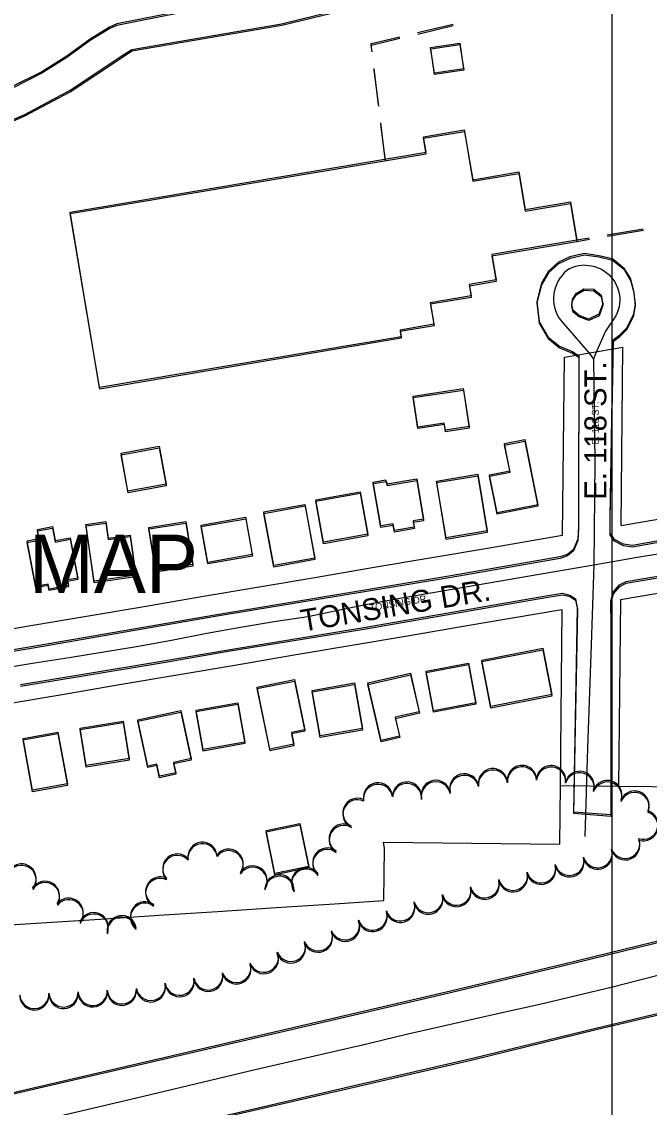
# Model space of a CAD drawing. Extents: x -25029 to 2274964, y -81170 to 687028.
# Drawn here: x 6548 to 6977, y -66321 to -65577 of the extents above; entities that cross this region are included whole.
import ezdxf

# ---------------------------------------------------------------- set-up
doc = ezdxf.new("R2010")
doc.units = 0
for name, color, linetype in [('81911BEA - RW_X_Fee_RW', 7, 'Continuous'), ('BLDG', 7, 'Continuous'), ('GE_X_CL_2000', 7, 'Continuous'), ('INTERSTATE', 7, 'Continuous'), ('RECREATION', 7, 'Continuous'), ('ROAD', 7, 'Continuous'), ('ROAD-NAME', 7, 'Continuous'), ('TI_BORDER', 7, 'Continuous'), ('TI_ORTHO_CBM', 7, 'Continuous'), ('TREES', 7, 'Continuous')]:
    doc.layers.add(name, color=color, linetype=linetype)

msp = doc.modelspace()

# ---------------------------------------------------------------- linework, layer by layer
at = {"layer": '81911BEA - RW_X_Fee_RW'}
for p, q in [((6919.26, -65806.81), (6959.33, -65800.02)), ((6958.11, -65921.94), (6959.33, -65800.02)), ((6918.04, -65928.75), (6919.26, -65806.81)), ((6957.6, -65972.74), (6956.32, -66100.59)), ((6795.99, -66143.22), (6795.28, -66139.04)), ((6795.28, -66139.04), (6915.92, -66140.25)), ((6795.63, -66178.98), (6795.99, -66143.22))]:
    msp.add_line(p, q, dxfattribs=at)
for points in [[(6958.11, -65921.94), (7027.12, -65910.22), (7071.48, -65902.68), (7115.85, -65895.14), (7160.21, -65887.6), (7204.58, -65880.06), (7219.14, -65877.59)], [(6473.57, -66004.26), (6513, -65997.57), (6552.44, -65990.87), (6591.88, -65984.17), (6631.31, -65977.47), (6670.75, -65970.77), (6710.18, -65964.07), (6749.62, -65957.37), (6789.05, -65950.67), (6828.49, -65943.97), (6867.93, -65937.26), (6918.04, -65928.75)], [(6957.6, -65972.74), (7001.97, -65965.21), (7046.33, -65957.67), (7090.69, -65950.13), (7135.06, -65942.59), (7198.02, -65931.89)], [(6496.27, -66051.13), (6535.71, -66044.43), (6575.14, -66037.73), (6614.58, -66031.03), (6654.01, -66024.33), (6693.45, -66017.63), (6732.89, -66010.93), (6772.37, -66004.22), (6811.81, -65997.52), (6851.24, -65990.82), (6917.53, -65979.55)], [(6917.53, -65979.55), (6916.32, -66100.19), (6915.92, -66140.25)], [(6916.32, -66100.19), (6956.32, -66100.59), (7025.09, -66101.28), (7070.81, -66101.74)], [(6521.03, -66196.81), (6561.16, -66194.21), (6601.3, -66191.6), (6641.44, -66188.99), (6681.57, -66186.39), (6721.71, -66183.78), (6761.84, -66181.17), (6795.63, -66178.98)]]:
    msp.add_lwpolyline(points, dxfattribs=at)
at = {"layer": 'BLDG'}
for points in [[(6847.55, -65591.63), (6850.18, -65609.23), (6830.2, -65612.22), (6827.56, -65594.62)], [(6847.65, -65592.68), (6850.28, -65610.28), (6830.29, -65613.27), (6827.66, -65595.67)], [(6580.69, -65707.45), (6824.54, -65666.41), (6822.76, -65655.82), (6850.7, -65651.13), (6856.44, -65685.25), (6888.03, -65679.93), (6892.36, -65705.62), (6923.32, -65700.41), (6927.74, -65726.64), (6869.51, -65736.44), (6872.45, -65753.89), (6854.07, -65756.98), (6855.38, -65764.79), (6827.39, -65769.49), (6829.89, -65784.27), (6806.7, -65788.17), (6807.48, -65792.79), (6600.9, -65827.56)], [(6580.77, -65708.47), (6824.63, -65667.46), (6822.85, -65656.87), (6850.79, -65652.18), (6856.53, -65686.3), (6888.12, -65680.99), (6892.44, -65706.68), (6923.4, -65701.47), (6927.82, -65727.7), (6869.59, -65737.49), (6872.53, -65754.94), (6854.15, -65758.03), (6855.46, -65765.84), (6827.47, -65770.54), (6829.96, -65785.32), (6806.77, -65789.22), (6807.55, -65793.84), (6600.97, -65828.58)], [(6853.94, -65854.36), (6837.7, -65856.81), (6836.96, -65851.89), (6818.77, -65854.63), (6815.58, -65833.45), (6850, -65828.25)], [(6854.01, -65855.41), (6837.77, -65857.86), (6837.03, -65852.94), (6818.84, -65855.68), (6815.65, -65834.5), (6850.07, -65829.3)], [(6881.98, -65884.53), (6878.27, -65865.86), (6892.1, -65863.12), (6900.97, -65907.81), (6873.12, -65913.33), (6867.96, -65887.32)], [(6882.04, -65885.59), (6878.33, -65866.92), (6892.16, -65864.18), (6901.03, -65908.87), (6873.18, -65914.39), (6868.02, -65888.37)], [(6641.7, -65867.83), (6646.44, -65893.79), (6620.32, -65898.57), (6615.58, -65872.61)], [(6641.76, -65868.86), (6646.5, -65894.82), (6620.38, -65899.59), (6615.64, -65873.63)], [(6859.85, -65886.89), (6866.37, -65925.77), (6838.21, -65930.49), (6831.7, -65891.61)], [(6859.91, -65887.94), (6866.43, -65926.82), (6838.27, -65931.54), (6831.76, -65892.66)], [(6796.8, -65890.86), (6797.83, -65893.54), (6818.06, -65890.08), (6822.79, -65917.73), (6815.68, -65918.95), (6816.4, -65923.13), (6802.78, -65925.46), (6802, -65920.92), (6793.42, -65922.39), (6788.27, -65892.33)], [(6796.86, -65891.91), (6797.89, -65894.59), (6818.12, -65891.13), (6822.85, -65918.78), (6815.74, -65920), (6816.46, -65924.18), (6802.84, -65926.51), (6802.06, -65921.97), (6793.48, -65923.44), (6788.33, -65893.37)], [(6784.58, -65928.05), (6754.29, -65933.53), (6749.02, -65904.44), (6779.31, -65898.95)], [(6784.64, -65929.09), (6754.35, -65934.57), (6749.08, -65905.48), (6779.37, -65899.99)], [(6741.53, -65907.65), (6748.26, -65944.39), (6720.13, -65949.53), (6713.4, -65912.79)], [(6741.59, -65908.69), (6748.31, -65945.43), (6720.18, -65950.57), (6713.46, -65913.83)], [(6605.17, -65919.34), (6606.8, -65930.73), (6621.71, -65928.59), (6625.67, -65956.12), (6597.15, -65960.21), (6591.56, -65921.29)], [(6659.92, -65919.33), (6664.71, -65948.85), (6639.44, -65952.94), (6634.65, -65923.42)], [(6705.46, -65942.01), (6675.03, -65947.39), (6670.49, -65921.82), (6700.92, -65916.43)], [(6705.51, -65943.04), (6675.08, -65948.42), (6670.55, -65922.85), (6700.98, -65917.46)], [(6559.53, -65931.05), (6558.33, -65924.72), (6568.52, -65922.78), (6570.34, -65932.37), (6580.61, -65930.41), (6585.88, -65958.04), (6578.85, -65959.38), (6579.55, -65963.05), (6566.33, -65965.57), (6565.67, -65962.12), (6557.16, -65963.74), (6551.23, -65932.63)], [(6559.59, -65932.07), (6558.39, -65925.74), (6568.58, -65923.8), (6570.4, -65933.39), (6580.67, -65931.43), (6585.93, -65959.06), (6578.9, -65960.4), (6579.6, -65964.07), (6566.38, -65966.59), (6565.72, -65963.14), (6557.21, -65964.76), (6551.29, -65933.65)], [(6605.23, -65920.36), (6606.86, -65931.75), (6621.77, -65929.61), (6625.72, -65957.14), (6597.2, -65961.23), (6591.62, -65922.31)], [(6659.98, -65920.36), (6664.76, -65949.88), (6639.49, -65953.97), (6634.71, -65924.45)], [(6910.61, -66037.89), (6868.77, -66046.02), (6862.59, -66014.21), (6904.43, -66006.09)], [(6910.65, -66038.95), (6868.81, -66047.07), (6862.64, -66015.26), (6904.48, -66007.15)], [(6853.46, -66016.28), (6858.59, -66043.45), (6829.59, -66048.91), (6824.47, -66021.75)], [(6819.85, -66049.59), (6803.42, -66053.37), (6806.4, -66066.3), (6793.68, -66069.23), (6784.63, -66029.89), (6813.77, -66023.18)], [(6853.51, -66017.33), (6858.63, -66044.5), (6829.63, -66049.96), (6824.51, -66022.8)], [(6734.29, -66027.53), (6741.35, -66061.95), (6732.28, -66063.81), (6733.93, -66071.88), (6717.56, -66075.24), (6708.84, -66032.76)], [(6734.33, -66028.57), (6741.39, -66062.99), (6732.32, -66064.85), (6733.97, -66072.92), (6717.6, -66076.28), (6708.88, -66033.79)], [(6775.39, -66029.88), (6780.88, -66061.13), (6751.86, -66066.22), (6746.37, -66034.98)], [(6775.43, -66030.92), (6780.92, -66062.17), (6751.9, -66067.26), (6746.41, -66036.02)], [(6819.89, -66050.64), (6803.46, -66054.42), (6806.44, -66067.35), (6793.72, -66070.28), (6784.67, -66030.93), (6813.81, -66024.23)], [(6700.3, -66070.41), (6671.81, -66075.5), (6667, -66048.52), (6695.49, -66043.44)], [(6700.34, -66071.44), (6671.85, -66076.53), (6667.04, -66049.55), (6695.53, -66044.47)], [(6656.47, -66048.79), (6663.51, -66081.74), (6651.5, -66084.31), (6653.02, -66091.42), (6641.9, -66093.8), (6640.13, -66085.5), (6633.91, -66086.83), (6627.13, -66055.07)], [(6656.51, -66049.82), (6663.55, -66082.77), (6651.54, -66085.34), (6653.06, -66092.45), (6641.94, -66094.83), (6640.17, -66086.53), (6633.95, -66087.86), (6627.17, -66056.09)], [(6587.52, -66060.82), (6617.01, -66056.04), (6621.17, -66081.7), (6591.68, -66086.48)], [(6587.56, -66061.84), (6617.05, -66057.06), (6621.21, -66082.72), (6591.72, -66087.5)], [(6572.3, -66063.51), (6578.8, -66099.06), (6554.94, -66103.42), (6548.43, -66067.88)], [(6572.34, -66064.53), (6578.84, -66100.08), (6554.97, -66104.44), (6548.47, -66068.9)], [(6738.06, -66126.09), (6744.14, -66155.53), (6720.95, -66160.32), (6714.87, -66130.88)], [(6738.09, -66127.13), (6744.17, -66156.57), (6720.98, -66161.36), (6714.9, -66131.92)]]:
    msp.add_lwpolyline(points, close=True, dxfattribs=at)
at = {"layer": 'GE_X_CL_2000'}
for points in [[(6933.49, -65743.84), (6931.29, -65743.94), (6929.1, -65744.24), (6926.95, -65744.75), (6924.86, -65745.46), (6922.84, -65746.36), (6920.92, -65747.44), (6919.19, -65749), (6917.62, -65750.72), (6916.21, -65752.58), (6914.99, -65754.55), (6913.95, -65756.64), (6913.1, -65758.81), (6912.47, -65761.05), (6912.04, -65763.34), (6911.83, -65765.65), (6911.83, -65767.98), (6912.05, -65770.3), (6912.48, -65772.59), (6913.12, -65774.82), (6913.97, -65776.99), (6915.02, -65779.07), (6916.93, -65781.94), (6936.22, -65804.07), (6939.23, -65808.11)], [(6933.49, -65743.84), (6935.7, -65743.94), (6937.89, -65744.25), (6940.03, -65744.76), (6942.13, -65745.47), (6944.14, -65746.37), (6946.07, -65747.45), (6947.88, -65748.71), (6949.57, -65750.13), (6951.12, -65751.7), (6952.52, -65753.41), (6953.75, -65755.24), (6954.81, -65757.18), (6955.68, -65759.21), (6956.36, -65761.31), (6956.84, -65763.46), (6957.11, -65765.66), (6957.19, -65767.86), (6957.05, -65770.06), (6956.72, -65772.25), (6956.18, -65774.39), (6955.44, -65776.47), (6954.51, -65778.47), (6947.51, -65789), (6940.22, -65804.9), (6939.23, -65808.11)], [(6939.23, -65808.11), (6940.09, -65878.49), (6939.43, -65949.01)], [(6939.43, -65949.01), (6967.98, -65944.07), (7063.63, -65928.21), (7180.76, -65908.43), (7259.48, -65895.66), (7342.11, -65876.49), (7369.64, -65867.96), (7386.71, -65862.05), (7403.7, -65855.93), (7420.61, -65849.58), (7437.44, -65843.01), (7454.17, -65836.22), (7470.82, -65829.23), (7487.37, -65822.01), (7513.89, -65809.87)], [(6462.17, -66031.62), (6556.2, -66016.01), (6580.05, -66012.46), (6603.86, -66008.66), (6627.61, -66004.6), (6651.31, -66000.29), (6674.3, -65995.88), (6697.34, -65991.75), (6720.44, -65987.88), (6743.58, -65984.28), (6760.01, -65980.91), (6776.45, -65977.61), (6792.89, -65974.4), (6809.32, -65971.27), (6894.02, -65956.85), (6939.43, -65949.01)], [(6939.43, -65949.01), (6937.55, -66003.77), (6935.03, -66074.65), (6933.17, -66135.14)], [(7001.88, -66225.47), (6977.09, -66231.93), (6952.26, -66238.18), (6927.36, -66244.2), (6902.42, -66250.01), (6877.42, -66255.6), (6811.08, -66270.76), (6779.11, -66278.43), (6774.7, -66279.44), (6773.85, -66279.64), (6707.42, -66294.86), (6626.1, -66314.23), (6546.45, -66332.9), (6469.64, -66350.32), (6391.78, -66367.95), (6183.57, -66416.28), (6138.08, -66427.9), (6118.53, -66432.44), (6084.83, -66440.27), (6052.7, -66447.73), (5981.87, -66464.24), (5922.17, -66477.64)]]:
    msp.add_lwpolyline(points, dxfattribs=at)
at = {"layer": 'INTERSTATE'}
for points in [[(7515.29, -66018.84), (7475.07, -66037.79), (7430.85, -66057.27), (7390.35, -66074.43), (7355.27, -66088.19), (7302.79, -66108.65), (7274.25, -66119.22), (7236.92, -66131.83), (7201.55, -66144.18), (7154.86, -66158.59), (7113.53, -66171.11), (7068, -66184.34), (7020.59, -66197.53), (6980.59, -66207.54), (6918.03, -66222.82), (6837.3, -66241.95), (6732.23, -66266.34), (6537.72, -66311.5), (6344.49, -66356.22), (6111.59, -66410.16), (6105.81, -66411.5)], [(7515.34, -66019.97), (7475.11, -66038.92), (7430.89, -66058.39), (7390.39, -66075.55), (7355.31, -66089.3), (7302.82, -66109.76), (7274.28, -66120.32), (7236.95, -66132.93), (7201.58, -66145.28), (7154.89, -66159.68), (7113.56, -66172.19), (7068.03, -66185.42), (7020.61, -66198.6), (6980.61, -66208.61), (6918.05, -66223.88), (6837.32, -66243), (6732.25, -66267.38), (6537.73, -66312.51), (6344.49, -66357.21), (6111.59, -66411.12), (6105.81, -66412.46)], [(6129.44, -66455.08), (6202.66, -66438.01), (6343.55, -66405.38), (6430.19, -66385.59), (6526.26, -66363.49), (6615.2, -66342.8), (6689.79, -66325.42), (6772.36, -66306.28), (6856.26, -66286.98), (6940.88, -66266.25), (7009.81, -66249.86), (7061.69, -66236.03), (7114.47, -66221.78), (7156.76, -66208.77), (7198.02, -66196.07), (7246.46, -66180.05), (7280.41, -66168.5), (7319.31, -66154.45), (7365.97, -66136.43), (7408.55, -66119.32), (7434.75, -66108.33), (7474.93, -66090.71), (7507.18, -66076.38), (7542.45, -66060.09)], [(6129.43, -66456.04), (6202.65, -66438.98), (6343.55, -66406.37), (6430.19, -66386.59), (6526.26, -66364.5), (6615.21, -66343.82), (6689.8, -66326.45), (6772.37, -66307.32), (6856.27, -66288.03), (6940.9, -66267.31), (7009.83, -66250.93), (7061.71, -66237.11), (7114.49, -66222.86), (7156.78, -66209.86), (7198.04, -66197.16), (7246.49, -66181.15), (7280.44, -66169.6), (7319.34, -66155.56), (7366, -66137.55), (7408.58, -66120.44), (7434.78, -66109.45), (7474.97, -66091.84), (7507.22, -66077.51), (7542.49, -66061.23)]]:
    msp.add_lwpolyline(points, dxfattribs=at)
at = {"layer": 'RECREATION'}
for p, q in [((6818.71, -65584.42), (6843.03, -65578.65)), ((6818.81, -65585.47), (6843.13, -65579.7)), ((6791.97, -65633.9), (6788.93, -65609.09)), ((6792.06, -65634.95), (6789.03, -65610.13)), ((6796.53, -65671.12), (6793.49, -65646.31)), ((6796.62, -65672.17), (6793.58, -65647.36)), ((6936.25, -65725.21), (6927.74, -65726.64)), ((6936.33, -65726.27), (6927.82, -65727.7)), ((6973.24, -65719), (6948.58, -65723.15)), ((6973.32, -65720.07), (6948.66, -65724.21))]:
    msp.add_line(p, q, dxfattribs=at)
for points in [[(6787.41, -65596.69), (6786.83, -65591.98), (6806.54, -65587.3)], [(6787.51, -65597.73), (6786.93, -65593.02), (6806.64, -65588.35)]]:
    msp.add_lwpolyline(points, dxfattribs=at)
at = {"layer": 'ROAD'}
for points in [[(6700.86, -65560.83), (6612.69, -65578.5), (6607.69, -65580.72), (6594.36, -65588.94), (6578.41, -65600.57), (6561.28, -65611.23), (6540.62, -65621.68)], [(6700.96, -65561.86), (6612.79, -65579.52), (6607.79, -65581.74), (6594.46, -65589.96), (6578.51, -65601.59), (6561.38, -65612.25), (6540.71, -65622.69)], [(5975.14, -65879.37), (6050.1, -65839.96), (6126.14, -65802.9), (6180.32, -65776.19), (6232.48, -65758.18), (6335.05, -65722.75), (6405.43, -65696.77), (6405.73, -65694.75), (6408.09, -65691.33), (6410.81, -65688.93), (6415.81, -65686.83), (6449.69, -65675.34), (6529.26, -65649.34), (6549.64, -65640.53), (6580.61, -65623.95), (6615.68, -65600.63), (6622.96, -65596), (6725.51, -65578.37), (6773.85, -65566.61)], [(5975.2, -65880.32), (6050.17, -65840.91), (6126.21, -65803.86), (6180.39, -65777.16), (6232.56, -65759.16), (6335.13, -65723.74), (6405.51, -65697.77), (6405.81, -65695.75), (6408.18, -65692.33), (6410.9, -65689.93), (6415.9, -65687.83), (6449.78, -65676.34), (6529.35, -65650.35), (6549.73, -65641.55), (6580.7, -65624.97), (6615.78, -65601.65), (6623.06, -65597.02), (6725.61, -65579.41), (6773.95, -65567.65)], [(7049.84, -65920.66), (6965.79, -65935.77), (6959.73, -65934.86), (6953.54, -65931.67), (6950.6, -65927.41), (6950.63, -65916.38), (6952.76, -65794.81), (6957.22, -65791.49), (6962.23, -65786.42), (6966.84, -65777.16), (6967.89, -65770.21), (6966.85, -65761.57), (6964.72, -65753.15), (6960.46, -65746.19), (6952.13, -65739.46), (6942.81, -65737.26), (6933.02, -65735.87), (6923.01, -65738.09), (6915.13, -65741.76), (6908.38, -65747.92), (6903.54, -65756.1), (6900.25, -65768.57), (6901.93, -65782.43), (6908.13, -65792.98), (6915.89, -65799.26), (6924.8, -65802.91), (6929.1, -65805.81), (6928.86, -65910.32), (6928.91, -65922.99), (6928.45, -65931.16), (6925.48, -65938.43), (6921.28, -65941.81), (6916.23, -65943.59), (6841.55, -65956.59), (6679.89, -65983.42), (6558.17, -66004.55), (6511.57, -66012.31)], [(7049.9, -65921.74), (6965.85, -65936.84), (6959.79, -65935.93), (6953.6, -65932.73), (6950.66, -65928.47), (6950.69, -65917.44), (6952.83, -65795.87), (6957.29, -65792.56), (6962.3, -65787.49), (6966.91, -65778.23), (6967.97, -65771.28), (6966.93, -65762.64), (6964.8, -65754.22), (6960.54, -65747.26), (6952.21, -65740.52), (6942.89, -65738.32), (6933.1, -65736.93), (6923.09, -65739.15), (6915.21, -65742.82), (6908.46, -65748.98), (6903.62, -65757.16), (6900.33, -65769.63), (6902, -65783.49), (6908.2, -65794.04), (6915.96, -65800.32), (6924.87, -65803.97), (6929.17, -65806.87), (6928.92, -65911.38), (6928.97, -65924.05), (6928.51, -65932.22), (6925.54, -65939.49), (6921.33, -65942.87), (6916.28, -65944.65), (6841.6, -65957.64), (6679.94, -65984.45), (6558.22, -66005.57), (6511.62, -66013.32)], [(6546.73, -66031), (6589.56, -66023.98), (6644.55, -66014.79), (6688.98, -66007.17), (6781.9, -65991.97), (6906.49, -65970.27), (6917.82, -65968.47), (6923.05, -65969.68), (6926.78, -65972.19), (6928.08, -65978.43), (6925.37, -66118.05), (6951.25, -66120.04), (6951.29, -65988.15), (6951.08, -65973.88), (6952.76, -65967.78), (6957.07, -65962.68), (6961.56, -65960.51), (7001.92, -65953.62)], [(6546.77, -66032.02), (6589.6, -66025), (6644.6, -66015.82), (6689.03, -66008.2), (6781.95, -65993.01), (6906.54, -65971.33), (6917.87, -65969.53), (6923.1, -65970.74), (6926.83, -65973.25), (6928.13, -65979.49), (6925.4, -66119.11), (6951.28, -66121.1), (6951.34, -65989.21), (6951.13, -65974.94), (6952.81, -65968.84), (6957.12, -65963.75), (6961.61, -65961.58), (7001.97, -65954.69)]]:
    msp.add_lwpolyline(points, dxfattribs=at)
for points in [[(6924.81, -65767.23), (6927.32, -65763.11), (6932.6, -65759.88), (6939.31, -65760.24), (6944.41, -65764.24), (6945.46, -65770.16), (6942.94, -65777.39), (6935.82, -65780.63), (6929.36, -65778.12), (6925.18, -65774.84), (6924.27, -65770.83)], [(6924.89, -65768.29), (6927.4, -65764.17), (6932.68, -65760.94), (6939.39, -65761.3), (6944.49, -65765.3), (6945.54, -65771.22), (6943.01, -65778.45), (6935.89, -65781.69), (6929.43, -65779.18), (6925.26, -65775.9), (6924.35, -65771.89)]]:
    msp.add_lwpolyline(points, close=True, dxfattribs=at)
at = {"layer": 'TI_BORDER'}
msp.add_lwpolyline([(-48.36, -64448.36), (6951.64, -64448.36), (6951.64, -69048.36), (-48.36, -69048.36)], close=True, dxfattribs=at)
at = {"layer": 'TREES'}
for centre, radius, start, end in [((6870.32, -66098.48), 10, 7.08606, 187.08606), ((6870.35, -66099.54), 10, 7.07906, 187.07906), ((6890.2, -66096.32), 10, 5.33563, 185.33563), ((6890.23, -66097.38), 10, 5.32863, 185.32863), ((6910.1, -66096.48), 10, 353.75656, 173.75656), ((6910.13, -66097.54), 10, 353.74956, 173.74956), ((6929.63, -66100.39), 10, 343.58649, 163.58649), ((6811.43, -66107.68), 10, 354.99588, 174.99588), ((6831.19, -66106.55), 10, 11.55801, 191.55801), ((6831.22, -66107.6), 10, 11.55101, 191.55101), ((6850.69, -66102.13), 10, 13.96602, 193.96602), ((6850.72, -66103.19), 10, 13.95902, 193.95902), ((6929.66, -66101.46), 10, 343.57949, 163.57949), ((6948.62, -66106.64), 10, 339.9848, 159.9848), ((6948.65, -66107.71), 10, 339.9778, 159.9778), ((6791.58, -66108.28), 10, 8.47395, 188.47395), ((6791.61, -66109.33), 10, 8.46695, 188.46695), ((6811.46, -66108.73), 10, 354.98888, 174.98888), ((6967.3, -66113.77), 10, 338.21864, 158.21864), ((6967.33, -66114.84), 10, 338.21164, 158.21164), ((6777.49, -66118.83), 10, 65.21714, 245.21714), ((6777.52, -66119.88), 10, 65.21014, 245.21014), ((6973.41, -66126.97), 10, 251.48077, 71.48077), ((6973.44, -66128.04), 10, 251.47377, 71.47377), ((6768.12, -66136.46), 10, 58.79108, 238.79108), ((6768.15, -66137.51), 10, 58.78408, 238.78408), ((6671.35, -66148.93), 10, 6.83954, 186.83954), ((6671.37, -66149.96), 10, 6.83254, 186.83254), ((6960.92, -66140.08), 10, 201.31593, 21.31593), ((6960.94, -66141.15), 10, 201.30893, 21.30893), ((6654.1, -66156.93), 10, 42.94964, 222.94964), ((6654.12, -66157.97), 10, 42.94264, 222.94264), ((6689.3, -66153.71), 10, 323.35432, 143.35432), ((6689.32, -66154.74), 10, 323.34732, 143.34732), ((6756.8, -66152.91), 10, 52.12463, 232.12463), ((6756.82, -66153.96), 10, 52.11763, 232.11763), ((6922.69, -66151.74), 10, 194.78005, 14.78005), ((6941.98, -66146.45), 10, 195.87057, 15.87057), ((6942.01, -66147.52), 10, 195.86357, 15.86357), ((6547.41, -66163.81), 10, 319.70015, 139.70015), ((6547.43, -66164.83), 10, 319.69315, 139.69315), ((6705.71, -66165.12), 10, 327.03265, 147.03265), ((6705.73, -66166.16), 10, 327.02565, 147.02565), ((6742.36, -66166.38), 10, 33.86436, 213.86436), ((6742.38, -66167.42), 10, 33.85736, 213.85736), ((6903.33, -66156.85), 10, 194.77884, 14.77884), ((6903.36, -66157.91), 10, 194.77184, 14.77184), ((6913.01, -66154.29), 0.0111, 194.77868, 14.77868), ((6913.04, -66155.36), 0.0111, 194.77168, 14.77168), ((6922.72, -66152.8), 10, 194.77305, 14.77305), ((6642.39, -66172.73), 10, 63.98418, 243.98418), ((6642.41, -66173.77), 10, 63.97718, 243.97718), ((6724.08, -66171.25), 10, 356.01607, 176.01607), ((6724.1, -66172.3), 10, 356.00907, 176.00907), ((6864.66, -66167.05), 10, 194.77884, 14.77884), ((6884, -66161.95), 10, 194.77884, 14.77884), ((6884.02, -66163.01), 10, 194.77184, 14.77184), ((6563.48, -66175.64), 10, 327.59458, 147.59458), ((6563.5, -66176.66), 10, 327.58758, 147.58758), ((6845.32, -66172.15), 10, 194.77884, 14.77884), ((6845.34, -66173.21), 10, 194.77184, 14.77184), ((6864.68, -66168.11), 10, 194.77184, 14.77184), ((6579.72, -66187.26), 10, 321.2116, 141.2116), ((6579.74, -66188.29), 10, 321.2046, 141.2046), ((6631.97, -66189.7), 10, 52.90517, 232.90517), ((6806.81, -66182.92), 10, 198.17529, 18.17529), ((6825.98, -66177.25), 10, 194.77884, 14.77884), ((6826, -66178.31), 10, 194.77184, 14.77184), ((6596.84, -66197.12), 10, 338.93369, 158.93369), ((6631.99, -66190.73), 10, 52.89817, 232.89817), ((6787.81, -66189.16), 10, 198.18746, 18.18746), ((6787.83, -66190.21), 10, 198.18046, 18.18046), ((6806.83, -66183.97), 10, 198.16829, 18.16829), ((6596.86, -66198.15), 10, 338.92669, 158.92669), ((6616.06, -66199.19), 10, 8.74508, 188.74508), ((6616.08, -66200.22), 10, 8.73808, 188.73808), ((6769.05, -66195.96), 9.96, 201.63676, 21.63676), ((6769.07, -66197.01), 9.96, 201.62976, 21.62976), ((6750.49, -66203.32), 10, 201.63676, 21.63676), ((6750.51, -66204.37), 10, 201.62976, 21.62976), ((6731.9, -66210.69), 10, 201.63676, 21.63676), ((6731.91, -66211.74), 10, 201.62976, 21.62976), ((6713.31, -66218.07), 10, 201.63676, 21.63676), ((6713.32, -66219.11), 10, 201.62976, 21.62976), ((6694.58, -66225.08), 10, 199.38131, 19.38131), ((6694.59, -66226.11), 10, 199.37431, 19.37431), ((6675.31, -66230.19), 10, 190.3568, 10.3568), ((6675.32, -66231.23), 10, 190.3498, 10.3498), ((6616.14, -66239.73), 10, 183.15915, 3.15915), ((6635.96, -66237.38), 10, 190.3568, 10.3568), ((6635.97, -66238.41), 10, 190.3498, 10.3498), ((6655.63, -66233.79), 10, 190.3568, 10.3568), ((6655.65, -66234.82), 10, 190.3498, 10.3498), ((6556.22, -66242.92), 10, 183.0194, 3.0194), ((6556.24, -66243.94), 10, 183.0124, 3.0124), ((6576.19, -66241.86), 10, 183.0194, 3.0194), ((6576.21, -66242.89), 10, 183.0124, 3.0124), ((6596.17, -66240.81), 10, 183.0194, 3.0194), ((6596.18, -66241.84), 10, 183.0124, 3.0124), ((6616.15, -66240.76), 10, 183.15215, 3.15215)]:
    msp.add_arc(centre, radius, start, end, dxfattribs=at)

# ---------------------------------------------------------------- texts
at = {"layer": 'ROAD-NAME'}
for s, height, rotation, p in [('E. 118 ST.', 15, 90, (6947.98, -65904.44)), ('E. 118 ST.', 4.68, 90.007, (6942.76, -65866.61)), ('TONSING DR.', 15, 9.47458, (6739.89, -65994.81)), ('TONSING DR.', 4.68, 9.48158, (6786.27, -65980.78))]:
    msp.add_text(s, height=height, rotation=rotation, dxfattribs=at).set_placement(p)
at = {"layer": 'TI_ORTHO_CBM'}
msp.add_text('ORTHOPHOTO / CONTOUR BASE MAP', height=40, dxfattribs=at).set_placement((5681.64, -65968.36))

doc.saveas('drawing.dxf')
